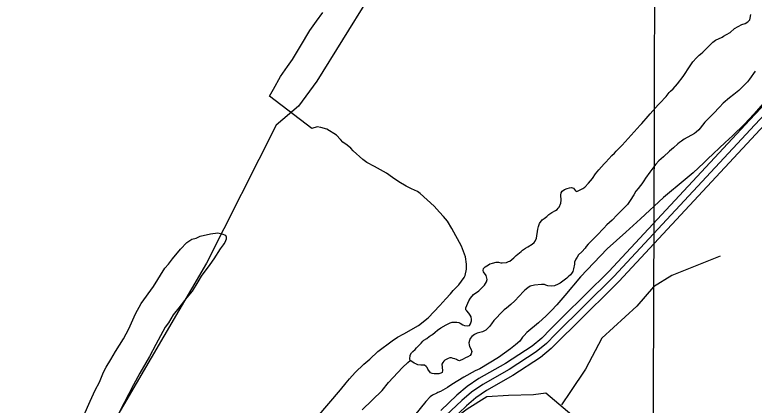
# Model space of a CAD drawing. Extents: x 3161665 to 3199565, y 885729 to 911164.
# Drawn here: x 3169791 to 3171354, y 903895 to 904720 of the extents above; entities that cross this region are included whole.
import ezdxf

# ---------------------------------------------------------------- set-up
doc = ezdxf.new("R2010")
doc.units = 0
for name, color, linetype in [('V-GRID-MAJR', 7, 'Continuous'), ('V-ROAD-CNTR', 7, 'Continuous'), ('V-SITE-VEGE', 7, 'Continuous'), ('V-TOPO-SHOR', 7, 'Continuous')]:
    doc.layers.add(name, color=color, linetype=linetype)

msp = doc.modelspace()

# ---------------------------------------------------------------- linework, layer by layer
at = {"layer": 'V-GRID-MAJR'}
msp.add_spline([(3171102.7, 891181.041), (3171121.2120000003, 897241.873), (3171139.73, 903304.649), (3171158.249, 909367.4720000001), (3171158.255, 909369.371)], degree=3, dxfattribs=at)
at = {"layer": 'V-ROAD-CNTR'}
for points in [[(3171673.667615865, 904825.6543209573), (3171355.869251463, 904487.5159972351), (3171057.4268483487, 904167.1356379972), (3170934.5310941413, 904045.1498819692), (3170915.1151329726, 904025.8289206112), (3170893.6491759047, 904008.094956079), (3170836.172290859, 903970.7760307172), (3170780.457402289, 903938.7800947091), (3170756.941449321, 903922.6331270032), (3170735.975491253, 903905.0361621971), (3170702.7655576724, 903873.3182256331), (3170463.236036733, 903614.4027434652), (3170336.5802900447, 903486.5429991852), (3170273.946415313, 903417.1591379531), (3170091.1167809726, 903217.9295364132), (3169951.2030608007, 903081.584809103), (3169857.7202477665, 902981.670008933), (3169814.040335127, 902935.243101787)], [(3171605.5627520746, 904775.0934220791), (3171344.916273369, 904497.7649767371), (3171046.650869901, 904177.574617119), (3170949.9470633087, 904081.585809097)], [(3171624.403714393, 904751.3344695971), (3171366.8222295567, 904477.2670177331), (3171068.2028267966, 904156.696658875), (3170975.8380115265, 904065.015842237)], [(3170949.9470633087, 904081.585809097), (3170923.957115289, 904055.7888606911), (3170905.0261531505, 904036.9508983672), (3170884.7591936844, 904020.2069318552), (3170828.347306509, 903983.5800051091), (3170772.464418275, 903951.4870692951), (3170747.853467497, 903934.5881030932), (3170725.963511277, 903916.216139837), (3170692.069579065, 903883.8452045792), (3170691.9035793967, 903883.6662049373)], [(3170975.8380115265, 904065.015842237), (3170945.105072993, 904034.5109032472), (3170925.2041127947, 904014.7069428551), (3170902.539158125, 903995.9829803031), (3170843.9972752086, 903957.9720563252), (3170788.450386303, 903926.0731201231), (3170766.0294311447, 903910.678150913), (3170745.9874712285, 903893.8561845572), (3170713.461536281, 903862.7912466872), (3170708.592546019, 903857.527257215)]]:
    msp.add_lwpolyline(points, dxfattribs=at)
at = {"layer": 'V-SITE-VEGE'}
for p, q in [((3170174.428, 904248.35), (3170182.9600000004, 904252.028)), ((3170182.9600000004, 904252.0279999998), (3170204.9150000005, 904256.9619999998)), ((3170204.9150000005, 904256.9619999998), (3170220.7720000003, 904259.4379999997)), ((3170220.7720000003, 904259.4379999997), (3170229.321, 904257.0169999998)), ((3170229.321, 904257.0169999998), (3170236.648, 904254.5920000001)), ((3170236.648, 904254.5919999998), (3170237.877, 904250.9349999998)), ((3170237.877, 904250.9349999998), (3170237.887, 904246.0539999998)), ((3170141.5330000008, 904225.0869999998), (3170154.9250000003, 904238.5399999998)), ((3170154.9250000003, 904238.5399999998), (3170165.89, 904245.8879999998)), ((3170165.89, 904245.8879999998), (3170174.428, 904248.3499999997)), ((3170233.0300000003, 904236.2809999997), (3170231.8150000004, 904233.8379999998)), ((3170235.4650000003, 904238.7259999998), (3170233.0300000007, 904236.2809999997)), ((3170237.887, 904246.0539999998), (3170235.465, 904238.7259999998)), ((3170124.498, 904204.304), (3170141.5330000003, 904225.0869999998)), ((3170225.733, 904225.279), (3170212.357, 904204.5059999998)), ((3170231.8150000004, 904233.8379999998), (3170225.733, 904225.279)), ((3170115.9800000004, 904193.3019999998), (3170124.4980000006, 904204.304)), ((3170212.357000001, 904204.5059999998), (3170203.844, 904192.2839999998)), ((3170108.679, 904184.7409999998), (3170115.9800000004, 904193.3019999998)), ((3170203.844, 904192.2839999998), (3170185.5960000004, 904167.8349999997)), ((3170084.3630000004, 904145.637), (3170108.679, 904184.7409999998)), ((3170185.5960000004, 904167.8349999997), (3170178.303000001, 904155.6169999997)), ((3170058.8180000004, 904110.1899999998), (3170084.3630000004, 904145.637)), ((3170178.303000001, 904155.6169999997), (3170166.1460000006, 904136.0619999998)), ((3170166.1460000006, 904136.0619999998), (3170155.1930000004, 904122.615)), ((3170046.6680000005, 904088.1939999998), (3170058.8180000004, 904110.1899999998)), ((3170155.1930000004, 904122.615), (3170138.16, 904100.609)), ((3170138.16, 904100.609), (3170125.991, 904085.9400000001)), ((3170032.0960000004, 904056.434), (3170046.6680000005, 904088.1939999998)), ((3170125.991, 904085.9400000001), (3170116.269, 904068.8329999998)), ((3170116.269, 904068.8329999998), (3170108.9660000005, 904060.2739999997)), ((3170021.162, 904035.6649999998), (3170032.0960000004, 904056.434)), ((3170108.9660000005, 904060.2739999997), (3170089.5260000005, 904023.6209999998)), ((3170004.1410000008, 904008.7789999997), (3170021.1620000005, 904035.6649999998)), ((3170089.526, 904023.6209999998), (3170076.163, 903997.9639999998)), ((3169994.419, 903991.6719999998), (3170004.1410000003, 904008.7789999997)), ((3169984.691, 903975.7880000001), (3169994.419, 903991.6719999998)), ((3170076.163, 903997.9639999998), (3170055.499000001, 903962.5269999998)), ((3169978.6150000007, 903964.7899999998), (3169984.6910000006, 903975.7880000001)), ((3169970.1220000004, 903944.0249999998), (3169978.6150000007, 903964.7899999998)), ((3170055.499000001, 903962.5269999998), (3170042.1290000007, 903938.09)), ((3169961.6180000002, 903926.9229999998), (3169970.122, 903944.0249999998)), ((3170042.129, 903938.09), (3170022.694, 903900.2170000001)), ((3169950.6880000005, 903903.7129999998), (3169961.6180000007, 903926.9229999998)), ((3169937.3370000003, 903873.1749999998), (3169950.688, 903903.7129999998)), ((3170022.694, 903900.2170000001), (3170010.545, 903877.0029999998))]:
    msp.add_line(p, q, dxfattribs=at)
for points in [[(3170498.733000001, 903950.6789999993), (3170510.802000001, 903964.5239999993), (3170529.127000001, 903982.1669999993), (3170541.657000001, 903992.6489999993), (3170559.012000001, 904008.3819999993), (3170588.878000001, 904031.2369999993), (3170600.433000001, 904038.8499999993), (3170613.421000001, 904045.9729999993), (3170644.698000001, 904063.5449999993), (3170665.414000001, 904079.7379999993), (3170690.018000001, 904105.5019999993), (3170702.570000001, 904119.8219999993), (3170712.221000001, 904130.3199999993), (3170718.016000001, 904137.4839999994), (3170729.596000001, 904149.4089999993), (3170741.194000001, 904165.1749999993), (3170743.133000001, 904168.9999999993), (3170746.086000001, 904182.4149999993), (3170746.146000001, 904192.9659999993), (3170743.836000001, 904208.8069999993), (3170735.805000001, 904230.9149999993), (3170715.391000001, 904268.4429999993), (3170705.880000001, 904283.8459999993), (3170697.780000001, 904293.4839999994), (3170689.197000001, 904302.6449999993), (3170677.759000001, 904315.6599999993), (3170648.171000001, 904342.6829999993), (3170642.437000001, 904346.5539999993), (3170629.997000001, 904352.3779999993), (3170618.518000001, 904358.1989999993), (3170603.218000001, 904366.9169999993), (3170589.838000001, 904376.1039999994), (3170576.940000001, 904385.2919999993), (3170551.596000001, 904399.3449999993), (3170535.814000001, 904407.5839999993), (3170526.737000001, 904414.3489999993), (3170506.694000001, 904432.6879999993), (3170501.9280000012, 904437.9929999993), (3170493.808000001, 904444.2719999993), (3170484.733000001, 904451.0359999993), (3170479.486000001, 904456.3429999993), (3170471.384000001, 904465.5019999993), (3170450.828000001, 904478.0859999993), (3170438.378000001, 904481.9919999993), (3170430.229000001, 904482.9979999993), (3170419.180000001, 904479.7019999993), (3170329.882000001, 904547.7719999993), (3170335.694000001, 904557.8129999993), (3170338.121000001, 904563.0759999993), (3170353.137000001, 904589.3729999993), (3170367.643000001, 904610.3979999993), (3170378.278000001, 904625.2069999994), (3170385.0530000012, 904635.7209999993), (3170395.223000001, 904653.4119999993), (3170415.072000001, 904686.3989999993), (3170429.095000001, 904706.4669999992), (3170442.147000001, 904724.6189999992)], [(3171373.991000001, 904533.3819999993), (3171353.716000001, 904509.9919999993), (3171333.932000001, 904488.9959999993), (3171308.373000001, 904464.1969999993), (3171292.945000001, 904450.3729999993), (3171255.338000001, 904415.0899999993), (3171247.619000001, 904407.4569999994), (3171224.956000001, 904385.9979999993), (3171208.093000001, 904372.1819999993), (3171162.312000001, 904334.0649999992), (3171113.612000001, 904288.7669999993), (3171083.240000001, 904260.6379999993), (3171062.996000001, 904243.0049999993), (3171043.233000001, 904225.3669999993), (3170986.784000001, 904166.2049999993), (3170953.948000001, 904127.0549999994)], [(3170953.948000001, 904127.0549999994), (3170937.052000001, 904107.4839999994), (3170925.954000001, 904095.0759999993), (3170914.856000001, 904083.6249999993), (3170898.464000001, 904068.8469999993), (3170873.890000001, 904048.8379999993), (3170868.098000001, 904042.1549999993), (3170864.721000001, 904038.8169999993), (3170858.915000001, 904030.2149999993), (3170849.762000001, 904022.5929999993), (3170839.164000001, 904014.4949999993), (3170814.119000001, 903995.9299999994), (3170774.175000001, 903972.1689999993), (3170764.557000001, 903967.9049999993), (3170740.497000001, 903954.1299999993), (3170727.984000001, 903946.5259999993), (3170714.992000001, 903938.9239999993), (3170705.845000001, 903932.7389999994), (3170691.407000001, 903924.1839999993), (3170685.642000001, 903922.2979999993), (3170683.235000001, 903920.8709999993), (3170674.576000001, 903916.6049999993), (3170669.280000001, 903912.7979999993), (3170660.113000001, 903903.2559999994), (3170635.9650000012, 903873.6499999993)], [(3170430.653000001, 903869.9959999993), (3170479.900000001, 903927.7619999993), (3170491.973000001, 903942.5629999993), (3170498.733000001, 903950.6789999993)]]:
    msp.add_lwpolyline(points, dxfattribs=at)
at = {"layer": 'V-TOPO-SHOR'}
for points in [[(3170666.892000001, 904972.0029999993), (3170538.501878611, 904754.7501690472), (3170430.07658648, 904579.4236634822), (3170391.1349028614, 904527.1774355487), (3170343.778617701, 904486.7665682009), (3170196.2706351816, 904195.0454535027), (3169989.541321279, 903840.993947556), (3169843.747428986, 903561.0859292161), (3169791.378000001, 903459.0339999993)], [(3171004.108000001, 904364.0189999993), (3171012.494000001, 904374.3329999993), (3171019.048000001, 904383.6429999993), (3171025.800000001, 904392.5439999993), (3171037.451000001, 904405.2759999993), (3171040.923000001, 904408.7099999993), (3171053.596000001, 904422.4549999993), (3171058.703000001, 904427.7079999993), (3171062.179000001, 904431.7499999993), (3171074.844000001, 904444.2759999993), (3171094.4650000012, 904465.4969999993), (3171113.072000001, 904486.9279999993), (3171116.543000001, 904490.3599999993), (3171130.443000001, 904505.5189999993), (3171134.125000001, 904510.3749999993), (3171145.575000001, 904523.7199999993), (3171151.093000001, 904529.3769999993), (3171154.568000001, 904533.4189999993), (3171167.851000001, 904547.5669999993), (3171174.600000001, 904555.4519999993), (3171177.258000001, 904558.2799999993), (3171182.976000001, 904563.7359999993), (3171191.768000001, 904573.8429999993), (3171204.246000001, 904589.4159999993), (3171208.547000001, 904595.6909999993), (3171214.902000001, 904606.0149999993), (3171224.530000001, 904620.3859999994), (3171232.093000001, 904628.6719999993), (3171238.018000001, 904634.5289999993), (3171241.076000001, 904636.7469999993), (3171245.977000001, 904640.9859999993), (3171260.480000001, 904655.5329999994), (3171266.817000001, 904662.4039999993), (3171272.527000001, 904666.2319999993), (3171286.173000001, 904672.6569999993), (3171289.028000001, 904674.4689999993), (3171295.751000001, 904678.0879999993), (3171303.294000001, 904682.7189999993), (3171312.684000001, 904690.9969999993), (3171320.020000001, 904695.0189999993), (3171328.372000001, 904699.2379999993), (3171334.884000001, 904701.4349999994), (3171340.594000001, 904705.0599999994), (3171344.680000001, 904709.3039999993), (3171345.919000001, 904712.7499999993), (3171346.978000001, 904720.4649999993)], [(3171356.466000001, 904600.5549999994), (3171344.387000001, 904583.7589999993), (3171340.0900000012, 904578.0959999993), (3171336.617000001, 904574.4569999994), (3171321.503000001, 904559.9159999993), (3171311.095000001, 904551.4419999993), (3171301.711000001, 904544.5869999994), (3171288.645000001, 904533.0789999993), (3171280.676000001, 904524.7949999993), (3171268.414000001, 904511.6589999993), (3171260.245000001, 904503.7829999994), (3171250.2320000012, 904493.2739999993), (3171240.205000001, 904480.3269999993), (3171236.937000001, 904476.8919999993), (3171231.831000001, 904472.2499999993), (3171227.751000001, 904469.4279999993), (3171206.352000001, 904456.9509999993), (3171200.236000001, 904453.1249999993), (3171196.159000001, 904450.3029999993), (3171192.485000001, 904447.2759999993), (3171183.908000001, 904439.1989999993), (3171175.333000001, 904431.7299999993), (3171162.467000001, 904419.8169999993), (3171152.876000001, 904411.7439999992), (3171146.538000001, 904404.6699999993), (3171133.443000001, 904387.6779999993), (3171124.434000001, 904375.1309999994), (3171120.741000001, 904368.8539999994), (3171116.848000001, 904362.7819999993), (3171113.983000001, 904358.9379999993), (3171109.076000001, 904353.2769999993), (3171104.370000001, 904347.0059999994), (3171099.858000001, 904339.5149999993), (3171092.069000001, 904327.3679999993), (3171086.337000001, 904319.0719999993), (3171082.454000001, 904315.0309999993), (3171076.943000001, 904310.1849999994), (3171064.884000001, 904297.2499999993), (3171054.054000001, 904286.1379999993), (3171043.030000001, 904276.0409999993), (3171036.081000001, 904268.9709999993), (3171021.776000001, 904253.4089999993), (3171003.391000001, 904235.2259999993), (3170999.299000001, 904230.1719999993), (3170996.641000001, 904226.9339999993), (3170989.692000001, 904219.2539999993), (3170983.153000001, 904212.5879999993), (3170979.878000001, 904208.1349999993), (3170977.211000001, 904203.4779999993), (3170974.739000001, 904197.3979999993), (3170974.309000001, 904193.1339999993), (3170972.628000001, 904182.9859999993), (3170971.176000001, 904177.5099999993), (3170968.307000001, 904173.0549999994), (3170965.853000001, 904170.4279999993), (3170960.954000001, 904166.3929999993), (3170957.890000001, 904163.3619999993), (3170944.0190000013, 904153.0789999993), (3170939.741000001, 904150.8669999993), (3170932.004000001, 904147.6599999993), (3170925.495000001, 904146.2759999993), (3170917.983000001, 904147.1299999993), (3170913.727000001, 904148.9809999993), (3170910.684000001, 904149.8109999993), (3170904.391000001, 904150.4559999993), (3170889.5530000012, 904148.9129999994), (3170881.007000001, 904146.3209999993), (3170875.706000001, 904143.0989999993), (3170869.585000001, 904138.2579999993), (3170866.521000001, 904135.4289999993), (3170848.333000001, 904115.8259999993), (3170839.961000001, 904108.1519999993), (3170830.572000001, 904100.4859999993), (3170826.081000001, 904096.4479999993), (3170818.319000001, 904088.9749999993), (3170809.329000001, 904079.6809999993)], [(3170627.415000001, 903989.4789999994), (3170626.618000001, 903992.5299999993), (3170627.071000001, 904000.6549999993), (3170629.942000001, 904005.7169999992), (3170632.8030000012, 904008.5459999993), (3170637.702000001, 904012.9879999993), (3170640.160000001, 904016.2239999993), (3170650.371000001, 904026.1219999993), (3170654.051000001, 904030.1639999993), (3170656.298000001, 904032.3859999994), (3170662.210000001, 904036.2119999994), (3170667.515000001, 904040.2469999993), (3170671.592000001, 904042.8639999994), (3170674.040000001, 904044.6779999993), (3170680.1610000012, 904049.3169999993), (3170684.655000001, 904053.5589999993), (3170691.794000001, 904058.8009999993), (3170703.001000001, 904065.0359999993), (3170711.354000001, 904069.2539999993), (3170715.626000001, 904070.4509999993), (3170721.113000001, 904070.8249999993), (3170725.987000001, 904070.5959999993), (3170729.641000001, 904069.7619999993), (3170732.680000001, 904068.7299999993), (3170738.554000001, 904065.2439999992), (3170742.201000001, 904063.5999999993), (3170748.290000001, 904062.7519999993), (3170752.765000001, 904063.7429999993), (3170754.409000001, 904067.1859999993), (3170756.476000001, 904073.2709999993), (3170756.695000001, 904076.3159999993), (3170755.913000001, 904081.8069999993), (3170754.106000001, 904085.6749999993), (3170751.282000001, 904089.3469999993), (3170746.8400000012, 904094.2479999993), (3170744.415000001, 904096.4969999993), (3170744.845000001, 904100.7609999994), (3170751.229000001, 904115.9609999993), (3170754.508000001, 904121.2249999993), (3170761.051000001, 904129.1109999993), (3170771.862000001, 904136.9739999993), (3170779.010000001, 904143.6379999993), (3170784.320000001, 904148.8909999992), (3170788.627000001, 904155.9749999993), (3170789.875000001, 904161.0479999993), (3170787.685000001, 904169.1869999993), (3170782.041000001, 904176.9359999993), (3170781.447000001, 904179.9879999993), (3170781.875000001, 904183.8439999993), (3170785.5530000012, 904187.6839999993), (3170792.889000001, 904191.9089999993), (3170795.541000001, 904193.7239999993), (3170800.831000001, 904195.3189999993), (3170809.173000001, 904197.5059999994), (3170813.642000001, 904197.2789999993), (3170818.510000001, 904196.0339999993), (3170821.760000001, 904195.8129999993), (3170830.702000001, 904196.5749999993), (3170835.180000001, 904198.3789999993), (3170838.033000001, 904199.7839999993), (3170846.195000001, 904206.2389999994), (3170851.302000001, 904211.2889999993), (3170861.708000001, 904219.7639999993), (3170864.569000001, 904222.7949999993), (3170871.096000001, 904227.2289999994), (3170875.579000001, 904229.6419999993), (3170884.955000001, 904235.2779999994), (3170889.444000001, 904239.1109999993), (3170891.287000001, 904241.5379999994), (3170893.761000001, 904248.0259999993), (3170895.009000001, 904253.0969999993), (3170896.076000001, 904262.2329999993), (3170896.915000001, 904267.1059999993), (3170898.572000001, 904272.9869999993), (3170900.637000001, 904278.8669999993), (3170906.164000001, 904286.5549999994), (3170910.041000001, 904289.5799999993), (3170913.101000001, 904291.5959999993), (3170915.753000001, 904293.6129999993), (3170920.244000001, 904297.8539999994), (3170926.364000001, 904302.2879999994), (3170934.312000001, 904306.5109999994), (3170937.9820000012, 904308.9279999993), (3170940.026000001, 904311.1519999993), (3170942.072000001, 904313.7819999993), (3170945.367000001, 904322.0919999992), (3170946.217000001, 904328.5889999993), (3170945.256000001, 904338.5459999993), (3170946.3030000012, 904344.0259999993), (3170948.353000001, 904347.4689999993), (3170953.043000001, 904350.6929999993), (3170958.745000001, 904353.0989999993), (3170963.832000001, 904354.4939999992), (3170968.3030000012, 904354.8749999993), (3170971.952000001, 904353.6359999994), (3170974.172000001, 904351.1839999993), (3170976.388000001, 904347.7189999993), (3170979.632000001, 904346.4819999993), (3170992.262000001, 904352.9129999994), (3170996.544000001, 904355.7329999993), (3171004.108000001, 904364.0189999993)], [(3171282.3551211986, 904209.9882100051), (3171180.423770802, 904168.8044616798), (3171141.2027530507, 904145.388946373), (3171106.418873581, 904104.0575988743), (3171032.409056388, 904037.0724870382), (3170997.5710572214, 903971.1204001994), (3170966.1322513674, 903924.1860501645), (3170947.045634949, 903896.2497570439)], [(3170809.329000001, 904079.6809999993), (3170804.014000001, 904073.8169999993), (3170799.306000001, 904067.3439999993), (3170794.599000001, 904061.2749999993), (3170787.040000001, 904053.5979999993), (3170779.9110000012, 904050.1829999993), (3170768.518000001, 904047.1999999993), (3170763.224000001, 904044.7909999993), (3170757.510000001, 904040.3529999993), (3170753.830000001, 904035.9069999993), (3170752.181000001, 904032.0549999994), (3170751.339000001, 904026.5739999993), (3170751.522000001, 904022.7139999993), (3170752.5190000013, 904019.4569999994), (3170755.132000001, 904014.5689999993), (3170757.537000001, 904008.6619999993), (3170756.289000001, 904003.3889999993), (3170754.037000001, 904000.3539999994), (3170749.146000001, 903997.5359999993), (3170743.850000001, 903994.9239999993), (3170738.957000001, 903992.1079999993), (3170731.627000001, 903989.1019999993), (3170727.368000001, 903989.9369999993), (3170724.736000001, 903991.7809999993), (3170721.494000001, 903993.0179999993), (3170717.8400000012, 903993.8509999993), (3170714.3940000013, 903994.8849999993), (3170711.145000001, 903995.3089999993), (3170707.4820000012, 903994.1109999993), (3170700.5530000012, 903990.2919999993), (3170698.306000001, 903988.2719999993), (3170695.853000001, 903985.4399999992), (3170693.801000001, 903981.5939999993), (3170695.148000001, 903968.1769999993), (3170694.518000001, 903964.5239999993), (3170692.070000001, 903962.7089999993), (3170687.798000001, 903961.7179999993), (3170684.546000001, 903961.5339999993), (3170677.640000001, 903961.5709999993), (3170673.376000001, 903962.0009999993), (3170670.339000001, 903963.8459999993), (3170664.492000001, 903971.3949999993), (3170662.679000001, 903974.4529999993), (3170660.865000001, 903976.9019999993), (3170657.021000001, 903979.5619999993), (3170653.568000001, 903979.9879999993), (3170649.910000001, 903979.6029999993), (3170643.006000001, 903980.4529999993), (3170639.363000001, 903982.5049999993), (3170635.511000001, 903984.1519999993), (3170632.474000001, 903985.9969999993), (3170627.415000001, 903989.4789999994)], [(3170525.664000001, 903885.3579999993), (3170546.906000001, 903905.9609999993), (3170567.538000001, 903926.3629999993), (3170581.245000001, 903943.3539999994), (3170610.675000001, 903975.0829999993), (3170622.109000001, 903985.5829999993), (3170627.415000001, 903989.4789999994)], [(3169956.787000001, 903045.0539999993), (3170285.618277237, 903377.3082492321), (3170474.0838332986, 903582.8138823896), (3170536.9491450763, 903671.0869598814), (3170711.9507671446, 903860.9543696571), (3170747.821791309, 903887.7346384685), (3170789.2859780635, 903913.3834828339), (3170835.1774631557, 903916.6399969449), (3170887.7787753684, 903917.6435021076), (3170913.526019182, 903920.944295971), (3170996.18871418, 903851.3765370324), (3171091.169158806, 903785.1390917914), (3171183.9113544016, 903718.9065665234), (3171423.064522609, 903563.9409463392), (3171653.274534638, 903413.4715041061), (3171863.428864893, 903303.3348241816), (3171998.7174719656, 903245.9618155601), (3172062.450989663, 903220.0817324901), (3172131.836709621, 903219.9292133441)]]:
    msp.add_lwpolyline(points, dxfattribs=at)

doc.saveas('drawing.dxf')
